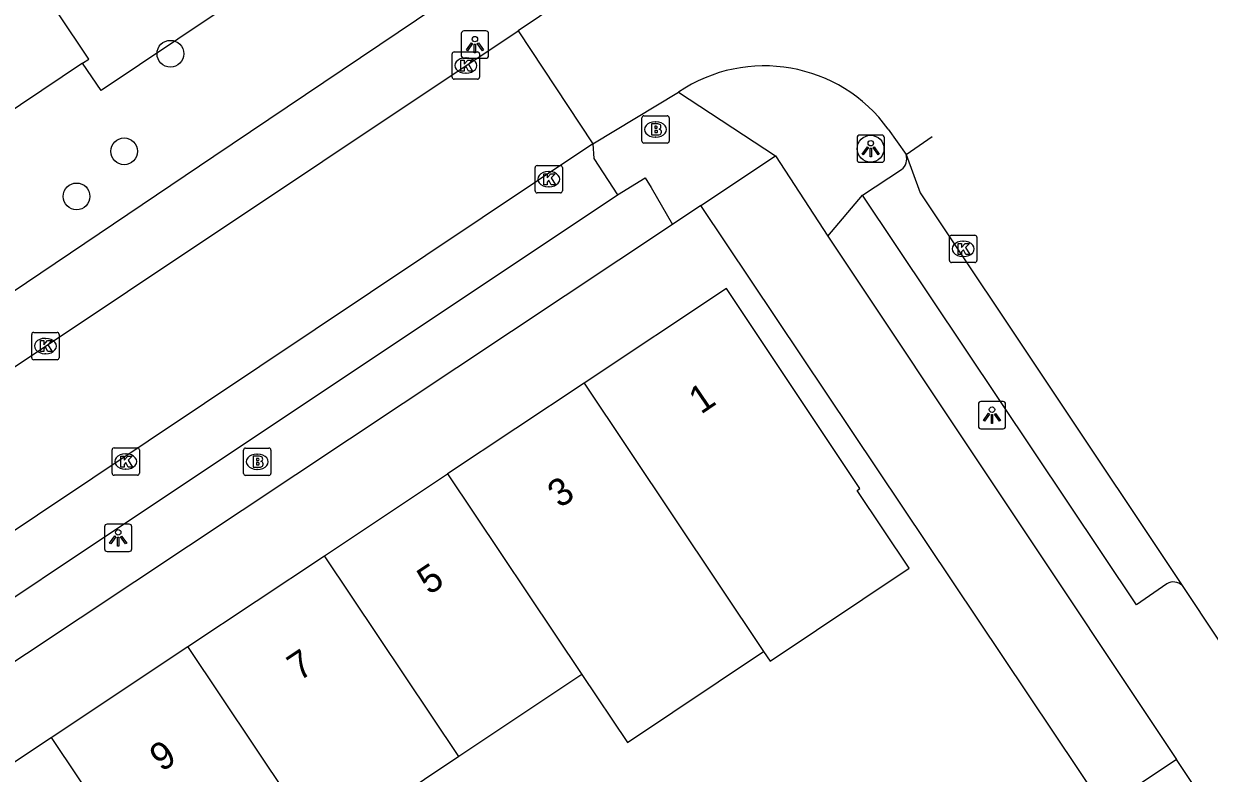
# Model space of a CAD drawing. Extents: x 158352 to 159489, y 383828 to 384597.
# Drawn here: x 158842.05 to 158885.39, y 384456.23 to 384483.65 of the extents above; entities that cross this region are included whole.
import ezdxf

# ---------------------------------------------------------------- set-up
doc = ezdxf.new("R2010")
doc.units = 0
for name, color, linetype in [('IMGEO_Boom', 7, 'Continuous'), ('IMGEO_Brandkraan', 7, 'Continuous'), ('IMGEO_Erf', 7, 'Continuous'), ('IMGEO_Kolk', 7, 'Continuous'), ('IMGEO_Lichtpunt', 7, 'Continuous'), ('IMGEO_Pand', 7, 'Continuous'), ('IMGEO_Pand_nummerreeks', 7, 'Continuous'), ('IMGEO_Rijbaan_lokaal_gesloten', 7, 'Continuous'), ('IMGEO_Rijbaan_lokaal_open', 7, 'Continuous'), ('IMGEO_Voetpad_open', 7, 'Continuous')]:
    doc.layers.add(name, color=color, linetype=linetype)

msp = doc.modelspace()

# ---------------------------------------------------------------- linework, layer by layer
at = {"layer": 'IMGEO_Boom'}
for centre in [(158847.413, 384482.556), (158873.008, 384479.082), (158845.724, 384478.986), (158843.983, 384477.337)]:
    msp.add_circle(centre, 0.489, dxfattribs=at)
at = {"layer": 'IMGEO_Brandkraan'}
for p, q in [((158864.646, 384479.36), (158864.646, 384480.212)), ((158864.721, 384480.286), (158865.573, 384480.286)), ((158865.134, 384480.066), (158865.159, 384480.066)), ((158865.647, 384480.212), (158865.647, 384479.36)), ((158865.157, 384479.506), (158865.132, 384479.506)), ((158865.573, 384479.286), (158864.721, 384479.286)), ((158850.087, 384467.205), (158850.087, 384468.057)), ((158850.162, 384468.131), (158851.014, 384468.131)), ((158850.575, 384467.911), (158850.6, 384467.911)), ((158851.088, 384468.057), (158851.088, 384467.205)), ((158850.598, 384467.351), (158850.573, 384467.351)), ((158851.014, 384467.131), (158850.162, 384467.131))]:
    msp.add_line(p, q, dxfattribs=at)
for points in [[(158864.646, 384479.36), (158864.646, 384480.212)], [(158864.721, 384480.286), (158865.573, 384480.286)], [(158864.994, 384479.986), (158864.994, 384479.586), (158865.207, 384479.586)], [(158865.225, 384479.986), (158864.994, 384479.986)], [(158865.647, 384480.212), (158865.647, 384479.36)], [(158865.173, 384479.905), (158865.119, 384479.905), (158865.119, 384479.829)], [(158865.119, 384479.829), (158865.172, 384479.829)], [(158865.181, 384479.753), (158865.119, 384479.753), (158865.119, 384479.672)], [(158865.119, 384479.672), (158865.181, 384479.672)], [(158865.573, 384479.286), (158864.721, 384479.286)], [(158850.087, 384467.205), (158850.087, 384468.057)], [(158850.162, 384468.131), (158851.014, 384468.131)], [(158850.435, 384467.831), (158850.435, 384467.431), (158850.648, 384467.431)], [(158850.666, 384467.831), (158850.435, 384467.831)], [(158851.088, 384468.057), (158851.088, 384467.205)], [(158850.614, 384467.75), (158850.56, 384467.75), (158850.56, 384467.674)], [(158850.56, 384467.674), (158850.613, 384467.674)], [(158850.622, 384467.598), (158850.56, 384467.598), (158850.56, 384467.517)], [(158850.56, 384467.517), (158850.622, 384467.517)], [(158851.014, 384467.131), (158850.162, 384467.131)]]:
    msp.add_lwpolyline(points, dxfattribs=at)
for centre, radius, start, end in [((158864.723, 384480.21), 0.0765, 91.552, 178.448), ((158864.723, 384480.21), 0.0765, 91.552, 178.448), ((158865.229, 384479.841), 0.145, 59.4692, 91.5367), ((158865.254, 384479.888), 0.0922, 285.5137, 58.1501), ((158865.571, 384480.21), 0.0765, 1.552, 88.448), ((158865.571, 384480.21), 0.0765, 1.552, 88.448), ((158865.174, 384479.867), 0.0379, 267.8285, 90.9355), ((158865.182, 384479.712), 0.0404, 269.8759, 90.5077), ((158865.213, 384479.837), 0.251, 268.6676, 293.5347), ((158865.259, 384479.696), 0.105, 301.3115, 78.989), ((158864.723, 384479.362), 0.0765, 181.552, 268.448), ((158864.723, 384479.362), 0.0765, 181.552, 268.448), ((158865.571, 384479.362), 0.0765, 271.552, 358.448), ((158865.571, 384479.362), 0.0765, 271.552, 358.448), ((158850.164, 384468.055), 0.0765, 91.552, 178.448), ((158850.164, 384468.055), 0.0765, 91.552, 178.448), ((158850.67, 384467.686), 0.145, 59.4692, 91.5367), ((158850.695, 384467.733), 0.0922, 285.5137, 58.1501), ((158851.012, 384468.055), 0.0765, 1.552, 88.448), ((158851.012, 384468.055), 0.0765, 1.552, 88.448), ((158850.615, 384467.712), 0.0379, 267.8285, 90.9355), ((158850.623, 384467.557), 0.0404, 269.8759, 90.5077), ((158850.654, 384467.682), 0.251, 268.6676, 293.5347), ((158850.7, 384467.541), 0.105, 301.3115, 78.989), ((158850.164, 384467.207), 0.0765, 181.552, 268.448), ((158850.164, 384467.207), 0.0765, 181.552, 268.448), ((158851.012, 384467.207), 0.0765, 271.552, 358.448), ((158851.012, 384467.207), 0.0765, 271.552, 358.448)]:
    msp.add_arc(centre, radius, start, end, dxfattribs=at)
for centre, major_axis, ratio, start_param, end_param in [((158865.133, 384479.786), (-0.387, 0.002), 0.722429, 4.712389, 7.853982), ((158865.158, 384479.786), (-0.39, 0.002), 0.717154, 1.570796, 4.712389), ((158850.574, 384467.631), (-0.387, 0.002), 0.722429, 4.712389, 7.853982), ((158850.599, 384467.631), (-0.39, 0.002), 0.717154, 1.570796, 4.712389)]:
    msp.add_ellipse(centre, major_axis=major_axis, ratio=ratio, start_param=start_param, end_param=end_param, dxfattribs=at)
at = {"layer": 'IMGEO_Erf'}
msp.add_lwpolyline([(158881.542, 384454.976), (158866.797, 384476.999)], dxfattribs=at)
at = {"layer": 'IMGEO_Kolk'}
for p, q in [((158857.712, 384481.698), (158857.712, 384482.55)), ((158857.787, 384482.624), (158858.639, 384482.624)), ((158858.713, 384482.55), (158858.713, 384481.698)), ((158858.2, 384482.404), (158858.225, 384482.404)), ((158858.223, 384481.844), (158858.198, 384481.844)), ((158858.639, 384481.624), (158857.787, 384481.624)), ((158860.743, 384477.54), (158860.743, 384478.392)), ((158860.818, 384478.466), (158861.67, 384478.466)), ((158861.231, 384478.246), (158861.256, 384478.246)), ((158861.744, 384478.392), (158861.744, 384477.54)), ((158861.67, 384477.466), (158860.818, 384477.466)), ((158861.254, 384477.686), (158861.229, 384477.686)), ((158875.89, 384474.991), (158875.89, 384475.843)), ((158875.965, 384475.917), (158876.817, 384475.917)), ((158876.378, 384475.697), (158876.403, 384475.697)), ((158876.891, 384475.843), (158876.891, 384474.991)), ((158876.817, 384474.917), (158875.965, 384474.917)), ((158876.401, 384475.137), (158876.376, 384475.137)), ((158842.344, 384471.437), (158842.344, 384472.289)), ((158842.419, 384472.363), (158843.271, 384472.363)), ((158842.832, 384472.143), (158842.857, 384472.143)), ((158843.345, 384472.289), (158843.345, 384471.437)), ((158843.271, 384471.363), (158842.419, 384471.363)), ((158842.855, 384471.583), (158842.83, 384471.583)), ((158845.28, 384467.212), (158845.28, 384468.064)), ((158845.355, 384468.138), (158846.207, 384468.138)), ((158845.768, 384467.918), (158845.793, 384467.918)), ((158846.281, 384468.064), (158846.281, 384467.212)), ((158845.791, 384467.358), (158845.766, 384467.358)), ((158846.207, 384467.138), (158845.355, 384467.138))]:
    msp.add_line(p, q, dxfattribs=at)
for points in [[(158857.712, 384481.698), (158857.712, 384482.55)], [(158857.787, 384482.624), (158858.639, 384482.624)], [(158858.713, 384482.55), (158858.713, 384481.698)], [(158858.033, 384482.324), (158858.156, 384482.324), (158858.156, 384482.173), (158858.286, 384482.324), (158858.45, 384482.324), (158858.304, 384482.173), (158858.457, 384481.924), (158858.305, 384481.924), (158858.22, 384482.088), (158858.156, 384482.021), (158858.156, 384481.924), (158858.033, 384481.924), (158858.033, 384482.324)], [(158858.639, 384481.624), (158857.787, 384481.624)], [(158860.743, 384477.54), (158860.743, 384478.392)], [(158860.818, 384478.466), (158861.67, 384478.466)], [(158861.744, 384478.392), (158861.744, 384477.54)], [(158861.064, 384478.166), (158861.187, 384478.166), (158861.187, 384478.015), (158861.317, 384478.166), (158861.481, 384478.166), (158861.335, 384478.015), (158861.488, 384477.766), (158861.336, 384477.766), (158861.251, 384477.93), (158861.187, 384477.863), (158861.187, 384477.766), (158861.064, 384477.766), (158861.064, 384478.166)], [(158861.67, 384477.466), (158860.818, 384477.466)], [(158875.89, 384474.991), (158875.89, 384475.843)], [(158875.965, 384475.917), (158876.817, 384475.917)], [(158876.211, 384475.617), (158876.334, 384475.617), (158876.334, 384475.466), (158876.464, 384475.617), (158876.628, 384475.617), (158876.482, 384475.466), (158876.635, 384475.217), (158876.483, 384475.217), (158876.398, 384475.381), (158876.334, 384475.314), (158876.334, 384475.217), (158876.211, 384475.217), (158876.211, 384475.617)], [(158876.891, 384475.843), (158876.891, 384474.991)], [(158876.817, 384474.917), (158875.965, 384474.917)], [(158842.344, 384471.437), (158842.344, 384472.289)], [(158842.419, 384472.363), (158843.271, 384472.363)], [(158843.345, 384472.289), (158843.345, 384471.437)], [(158842.665, 384472.063), (158842.788, 384472.063), (158842.788, 384471.912), (158842.918, 384472.063), (158843.082, 384472.063), (158842.936, 384471.912), (158843.089, 384471.663), (158842.937, 384471.663), (158842.852, 384471.827), (158842.788, 384471.76), (158842.788, 384471.663), (158842.665, 384471.663), (158842.665, 384472.063)], [(158843.271, 384471.363), (158842.419, 384471.363)], [(158845.28, 384467.212), (158845.28, 384468.064)], [(158845.355, 384468.138), (158846.207, 384468.138)], [(158845.601, 384467.838), (158845.724, 384467.838), (158845.724, 384467.687), (158845.854, 384467.838), (158846.018, 384467.838), (158845.872, 384467.687), (158846.025, 384467.438), (158845.873, 384467.438), (158845.788, 384467.602), (158845.724, 384467.535), (158845.724, 384467.438), (158845.601, 384467.438), (158845.601, 384467.838)], [(158846.281, 384468.064), (158846.281, 384467.212)], [(158846.207, 384467.138), (158845.355, 384467.138)]]:
    msp.add_lwpolyline(points, dxfattribs=at)
for centre, start, end in [((158857.789, 384482.548), 91.552, 178.448), ((158857.789, 384482.548), 91.552, 178.448), ((158858.637, 384482.548), 1.552, 88.448), ((158858.637, 384482.548), 1.552, 88.448), ((158857.789, 384481.7), 181.552, 268.448), ((158857.789, 384481.7), 181.552, 268.448), ((158858.637, 384481.7), 271.552, 358.448), ((158858.637, 384481.7), 271.552, 358.448), ((158860.82, 384478.39), 91.552, 178.448), ((158860.82, 384478.39), 91.552, 178.448), ((158861.668, 384478.39), 1.552, 88.448), ((158861.668, 384478.39), 1.552, 88.448), ((158860.82, 384477.542), 181.552, 268.448), ((158860.82, 384477.542), 181.552, 268.448), ((158861.668, 384477.542), 271.552, 358.448), ((158861.668, 384477.542), 271.552, 358.448), ((158875.967, 384475.841), 91.552, 178.448), ((158875.967, 384475.841), 91.552, 178.448), ((158876.815, 384475.841), 1.552, 88.448), ((158876.815, 384475.841), 1.552, 88.448), ((158875.967, 384474.993), 181.552, 268.448), ((158875.967, 384474.993), 181.552, 268.448), ((158876.815, 384474.993), 271.552, 358.448), ((158876.815, 384474.993), 271.552, 358.448), ((158842.421, 384472.287), 91.552, 178.448), ((158842.421, 384472.287), 91.552, 178.448), ((158843.269, 384472.287), 1.552, 88.448), ((158843.269, 384472.287), 1.552, 88.448), ((158842.421, 384471.439), 181.552, 268.448), ((158842.421, 384471.439), 181.552, 268.448), ((158843.269, 384471.439), 271.552, 358.448), ((158843.269, 384471.439), 271.552, 358.448), ((158845.357, 384468.062), 91.552, 178.448), ((158845.357, 384468.062), 91.552, 178.448), ((158846.205, 384468.062), 1.552, 88.448), ((158846.205, 384468.062), 1.552, 88.448), ((158845.357, 384467.214), 181.552, 268.448), ((158845.357, 384467.214), 181.552, 268.448), ((158846.205, 384467.214), 271.552, 358.448), ((158846.205, 384467.214), 271.552, 358.448)]:
    msp.add_arc(centre, 0.0765, start, end, dxfattribs=at)
for centre, major_axis, ratio, start_param, end_param in [((158858.199, 384482.124), (-0.387, 0.002), 0.722429, 4.712389, 7.853982), ((158858.224, 384482.124), (-0.39, 0.002), 0.717154, 1.570796, 4.712389), ((158861.23, 384477.966), (-0.387, 0.002), 0.722429, 4.712389, 7.853982), ((158861.255, 384477.966), (-0.39, 0.002), 0.717154, 1.570796, 4.712389), ((158876.377, 384475.417), (-0.387, 0.002), 0.722429, 4.712389, 7.853982), ((158876.402, 384475.417), (-0.39, 0.002), 0.717154, 1.570796, 4.712389), ((158842.831, 384471.863), (-0.387, 0.002), 0.722429, 4.712389, 7.853982), ((158842.856, 384471.863), (-0.39, 0.002), 0.717154, 1.570796, 4.712389), ((158845.767, 384467.638), (-0.387, 0.002), 0.722429, 4.712389, 7.853982), ((158845.792, 384467.638), (-0.39, 0.002), 0.717154, 1.570796, 4.712389)]:
    msp.add_ellipse(centre, major_axis=major_axis, ratio=ratio, start_param=start_param, end_param=end_param, dxfattribs=at)
at = {"layer": 'IMGEO_Lichtpunt'}
for p, q in [((158858.948, 384483.388), (158858.14, 384483.388)), ((158858.948, 384483.388), (158858.14, 384483.388)), ((158858.046, 384483.293), (158858.046, 384482.486)), ((158858.046, 384483.293), (158858.046, 384482.486)), ((158859.042, 384482.486), (158859.042, 384483.293)), ((158859.042, 384482.486), (158859.042, 384483.293)), ((158858.14, 384482.392), (158858.948, 384482.392)), ((158858.14, 384482.392), (158858.948, 384482.392)), ((158872.515, 384479.485), (158872.515, 384478.678)), ((158872.515, 384479.485), (158872.515, 384478.678)), ((158873.417, 384479.58), (158872.609, 384479.58)), ((158873.417, 384479.58), (158872.609, 384479.58)), ((158873.511, 384478.678), (158873.511, 384479.485)), ((158873.511, 384478.678), (158873.511, 384479.485)), ((158872.609, 384478.584), (158873.417, 384478.584)), ((158872.609, 384478.584), (158873.417, 384478.584)), ((158876.946, 384469.738), (158876.946, 384468.931)), ((158876.946, 384469.738), (158876.946, 384468.931)), ((158877.848, 384469.833), (158877.04, 384469.833)), ((158877.848, 384469.833), (158877.04, 384469.833)), ((158877.942, 384468.931), (158877.942, 384469.738)), ((158877.942, 384468.931), (158877.942, 384469.738)), ((158877.04, 384468.837), (158877.848, 384468.837)), ((158877.04, 384468.837), (158877.848, 384468.837)), ((158845.006, 384465.251), (158845.006, 384464.444)), ((158845.006, 384465.251), (158845.006, 384464.444)), ((158845.908, 384465.346), (158845.1, 384465.346)), ((158845.908, 384465.346), (158845.1, 384465.346)), ((158846.002, 384464.444), (158846.002, 384465.251)), ((158846.002, 384464.444), (158846.002, 384465.251)), ((158845.1, 384464.35), (158845.908, 384464.35)), ((158845.1, 384464.35), (158845.908, 384464.35))]:
    msp.add_line(p, q, dxfattribs=at)
for points in [[(158858.42, 384482.957), (158858.459, 384482.929), (158858.271, 384482.667), (158858.233, 384482.694), (158858.42, 384482.957)], [(158858.632, 384482.929), (158858.67, 384482.956), (158858.857, 384482.694), (158858.818, 384482.666), (158858.632, 384482.929)], [(158858.522, 384482.909), (158858.569, 384482.909), (158858.569, 384482.587), (158858.522, 384482.587), (158858.522, 384482.909)], [(158872.889, 384479.149), (158872.928, 384479.121), (158872.74, 384478.859), (158872.702, 384478.886), (158872.889, 384479.149)], [(158872.991, 384479.101), (158873.038, 384479.101), (158873.038, 384478.779), (158872.991, 384478.779), (158872.991, 384479.101)], [(158873.101, 384479.121), (158873.139, 384479.148), (158873.326, 384478.886), (158873.287, 384478.858), (158873.101, 384479.121)], [(158877.32, 384469.402), (158877.359, 384469.374), (158877.171, 384469.112), (158877.133, 384469.139), (158877.32, 384469.402)], [(158877.422, 384469.354), (158877.469, 384469.354), (158877.469, 384469.032), (158877.422, 384469.032), (158877.422, 384469.354)], [(158877.532, 384469.374), (158877.57, 384469.401), (158877.757, 384469.139), (158877.718, 384469.111), (158877.532, 384469.374)], [(158845.38, 384464.915), (158845.419, 384464.887), (158845.231, 384464.625), (158845.193, 384464.652), (158845.38, 384464.915)], [(158845.482, 384464.867), (158845.529, 384464.867), (158845.529, 384464.545), (158845.482, 384464.545), (158845.482, 384464.867)], [(158845.592, 384464.887), (158845.63, 384464.914), (158845.817, 384464.652), (158845.778, 384464.624), (158845.592, 384464.887)]]:
    msp.add_lwpolyline(points, dxfattribs=at)
for centre in [(158858.545, 384483.091), (158873.014, 384479.283), (158877.445, 384469.536), (158845.505, 384465.049)]:
    msp.add_circle(centre, 0.0994, dxfattribs=at)
for centre, start, end in [((158858.14, 384483.293), 90, 180), ((158858.14, 384483.293), 90, 180), ((158858.948, 384483.293), 0, 90), ((158858.948, 384483.293), 0, 90), ((158858.14, 384482.486), 180, 270), ((158858.14, 384482.486), 180, 270), ((158858.948, 384482.486), 270, 0), ((158858.948, 384482.486), 270, 360), ((158872.609, 384479.485), 90, 180), ((158872.609, 384479.485), 90, 180), ((158873.417, 384479.485), 0, 90), ((158873.417, 384479.485), 0, 90), ((158872.609, 384478.678), 180, 270), ((158872.609, 384478.678), 180, 270), ((158873.417, 384478.678), 270, 0), ((158873.417, 384478.678), 270, 360), ((158877.04, 384469.738), 90, 180), ((158877.04, 384469.738), 90, 180), ((158877.848, 384469.738), 0, 90), ((158877.848, 384469.738), 0, 90), ((158877.04, 384468.931), 180, 270), ((158877.04, 384468.931), 180, 270), ((158877.848, 384468.931), 270, 0), ((158877.848, 384468.931), 270, 360), ((158845.1, 384465.251), 90, 180), ((158845.1, 384465.251), 90, 180), ((158845.908, 384465.251), 0, 90), ((158845.908, 384465.251), 0, 90), ((158845.1, 384464.444), 180, 270), ((158845.1, 384464.444), 180, 270), ((158845.908, 384464.444), 270, 0), ((158845.908, 384464.444), 270, 360)]:
    msp.add_arc(centre, 0.0946, start, end, dxfattribs=at)
at = {"layer": 'IMGEO_Pand'}
for points in [[(158844.203, 384482.207), (158844.428, 384482.358), (158839.96, 384489.037), (158840.191, 384489.191)], [(158849.089, 384484.023), (158844.884, 384481.208), (158844.203, 384482.207)], [(158844.203, 384482.207), (158840.44, 384479.686)], [(158869.095, 384460.69), (158869.334, 384460.333), (158874.416, 384463.732), (158872.513, 384466.577), (158872.617, 384466.647), (158867.746, 384473.968), (158862.533, 384470.501)], [(158862.533, 384470.501), (158857.548, 384467.185)], [(158862.533, 384470.501), (158869.095, 384460.69)], [(158853.047, 384464.192), (158857.548, 384467.185)], [(158857.548, 384467.185), (158862.455, 384459.85)], [(158848.053, 384460.87), (158853.047, 384464.192)], [(158857.962, 384456.845), (158853.047, 384464.192)], [(158843.054, 384457.545), (158848.053, 384460.87)], [(158852.977, 384453.51), (158848.053, 384460.87)], [(158862.455, 384459.85), (158864.119, 384457.362), (158869.095, 384460.69)], [(158862.455, 384459.85), (158857.962, 384456.845)], [(158838.609, 384454.589), (158843.054, 384457.545)], [(158843.054, 384457.545), (158847.986, 384450.172)], [(158857.962, 384456.845), (158852.977, 384453.51)]]:
    msp.add_lwpolyline(points, dxfattribs=at)
at = {"layer": 'IMGEO_Rijbaan_lokaal_gesloten'}
for points in [[(158874.302, 384478.867), (158874.82, 384477.468), (158884.4, 384463.1)], [(158884.4, 384463.1), (158888.28, 384457.252)]]:
    msp.add_lwpolyline(points, dxfattribs=at)
at = {"layer": 'IMGEO_Rijbaan_lokaal_open'}
for points in [[(158863.954, 384485.975), (158860.122, 384483.398)], [(158817.271, 384454.789), (158860.122, 384483.398)], [(158860.122, 384483.398), (158862.853, 384479.261)], [(158862.853, 384479.261), (158865.985, 384481.149)], [(158873.653, 384479.797), (158874.302, 384478.867)], [(158874.302, 384478.867), (158875.263, 384479.53)], [(158862.853, 384479.261), (158820.226, 384450.737)]]:
    msp.add_lwpolyline(points, dxfattribs=at)
msp.add_arc((158869.121, 384476.514), 5.597, 35.9229, 124.0782, dxfattribs=at)
at = {"layer": 'IMGEO_Voetpad_open'}
for points in [[(158688.395, 384371.153), (158694.831, 384375.482), (158698.179, 384377.716), (158704.964, 384382.243), (158707.798, 384384.134), (158715.642, 384389.377), (158716.954, 384390.243), (158742.278, 384407.217), (158743.282, 384407.89), (158756.032, 384416.448), (158759.672, 384418.896), (158801.455, 384446.936), (158826.388, 384463.558), (158848.997, 384478.808), (158860.431, 384486.52), (158863.532, 384488.47)], [(158865.985, 384481.149), (158869.53, 384478.817)], [(158862.853, 384479.261), (158862.897, 384478.725), (158863.755, 384477.4)], [(158866.797, 384476.999), (158869.53, 384478.817)], [(158869.53, 384478.817), (158871.439, 384475.884)], [(158872.711, 384477.381), (158874.137, 384478.318)], [(158863.755, 384477.4), (158864.771, 384478.02), (158864.982, 384477.657), (158865.767, 384476.314)], [(158820.811, 384450.589), (158821.645, 384449.296), (158863.755, 384477.4)], [(158871.439, 384475.884), (158872.711, 384477.381)], [(158883.84, 384463.169), (158882.723, 384462.395), (158872.711, 384477.381)], [(158866.797, 384476.999), (158865.767, 384476.314)], [(158865.767, 384476.314), (158824.454, 384448.838)], [(158871.439, 384475.884), (158884.184, 384456.734)], [(158884.184, 384456.734), (158881.542, 384454.976)], [(158885.345, 384454.99), (158884.184, 384456.734)]]:
    msp.add_lwpolyline(points, dxfattribs=at)
for centre, radius, start, end in [((158873.833, 384478.709), 0.495, 307.8904, 18.6537), ((158884.075, 384462.772), 0.462, 45.2993, 120.6522)]:
    msp.add_arc(centre, radius, start, end, dxfattribs=at)

# ---------------------------------------------------------------- texts
at = {"layer": 'IMGEO_Pand_nummerreeks'}
for s, rotation, p in [('1', 34.1311, (158866.805, 384469.345)), ('3', 34.0452, (158861.643, 384465.91)), ('5', 33.7601, (158856.871, 384462.735)), ('7', 33.6064, (158852.123, 384459.584)), ('9', 33.5078, (158847.09, 384456.265))]:
    msp.add_text(s, height=1, rotation=rotation, dxfattribs=at).set_placement(p)

doc.saveas('drawing.dxf')
